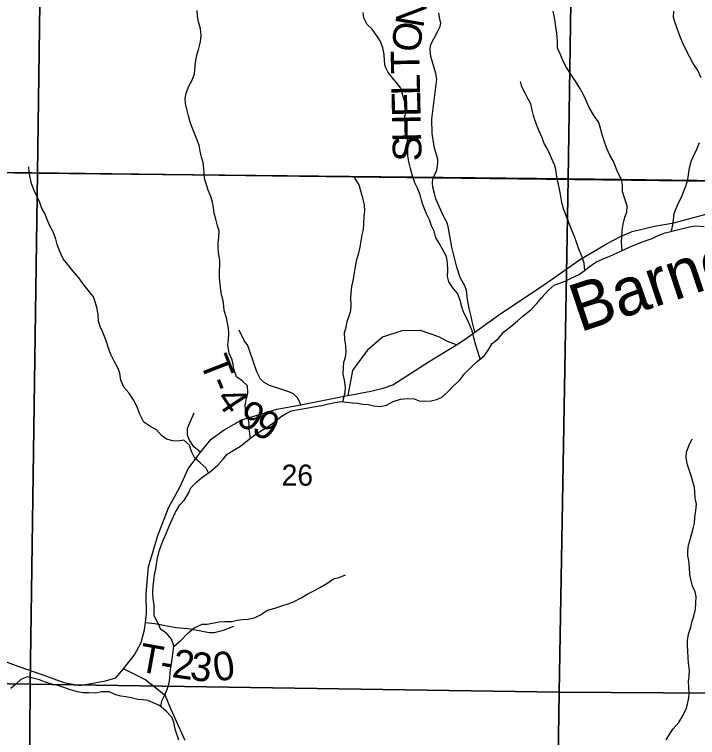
# Model space of a CAD drawing. Extents: x 2043100 to 2470832, y 443715 to 810583.
# Drawn here: x 2279797 to 2286943, y 643117 to 650684 of the extents above; entities that cross this region are included whole.
import ezdxf

# ---------------------------------------------------------------- set-up
doc = ezdxf.new("R2010")
doc.units = 0
for name, color, linetype in [('GM_X_Minor_River', 7, 'Continuous'), ('GM_X_Minor_River_Text', 7, 'Continuous'), ('GM_X_Section', 7, 'Continuous'), ('GM_X_Section_Text', 7, 'Continuous'), ('GM_X_State_Route', 7, 'Continuous'), ('GM_X_Township', 7, 'Continuous'), ('GM_X_Township_Road', 7, 'Continuous'), ('GM_X_Township_Road_Text', 7, 'Continuous')]:
    doc.layers.add(name, color=color, linetype=linetype)

msp = doc.modelspace()

# ---------------------------------------------------------------- linework, layer by layer
at = {"layer": 'GM_X_Minor_River'}
for points in [[(2282264.9, 646247.5), (2282253.5, 646347.3), (2282250.9, 646405.3), (2282240.3, 646457.3), (2282217.6, 646527.1), (2282209, 646593.1), (2282226.2, 646667.4), (2282239.6, 646721.5), (2282234.9, 646795.6), (2282180.4, 646849.1), (2282119.9, 646892.5), (2282093.1, 646970.3), (2282084.6, 647022.3), (2282070.1, 647076.2), (2282043.4, 647138), (2282030.6, 647222), (2282036, 647278.1), (2282039.3, 647344.2), (2282034.8, 647400.2), (2282024.2, 647452.2), (2282013.6, 647510.1), (2281990.9, 647584), (2281988.4, 647634), (2281979.8, 647686), (2281965.3, 647737.9), (2281954.7, 647793.8), (2281950, 647861.9), (2281941.4, 647927.9), (2281940.7, 647997.9), (2281946, 648064.1), (2281945.5, 648114.1), (2281930.7, 648190), (2281928.1, 648244.1), (2281929.6, 648294.2), (2281935, 648352.3), (2281938.3, 648420.4), (2281921.8, 648472.3), (2281905.1, 648540.2), (2281886.4, 648604.1), (2281877.9, 648662), (2281867.3, 648718), (2281850.7, 648779.9), (2281824, 648843.7), (2281805.4, 648901.6), (2281786.8, 648965.4), (2281780.2, 649017.4), (2281777.7, 649073.5), (2281771, 649135.5), (2281752.5, 649191.4), (2281739.8, 649253.3), (2281729.2, 649315.3), (2281684, 649430.9), (2281657.3, 649500.7), (2281634.8, 649556.6), (2281618.1, 649624.5), (2281599.4, 649692.4), (2281586.8, 649750.3), (2281582.2, 649804.3), (2281593.7, 649860.5), (2281622.9, 649934.9), (2281656.3, 649995.3), (2281679.5, 650063.6), (2281686.7, 650141.8), (2281696.1, 650205.9), (2281707.4, 650272.1), (2281724.8, 650326.4), (2281744.1, 650398.6), (2281749.4, 650464.8), (2281742.7, 650532.8), (2281724, 650606.7), (2281713.4, 650664.6), (2281706.7, 650726.6)], [(2286153.2, 648211.7), (2286148.8, 648300.5), (2286150.5, 648354.6), (2286154.1, 648426.7), (2286163.7, 648488.9), (2286183.3, 648563.1), (2286203, 648613.3), (2286206.5, 648681.4), (2286184.2, 648753.4), (2286157.7, 648829.4), (2286159.3, 648901.5), (2286149, 648955.5), (2286104.6, 649035.3), (2286084.3, 649091.3), (2286064, 649143.3), (2286027.6, 649211.2), (2285993.2, 649281), (2285968.8, 649351), (2285950.5, 649415), (2285932.1, 649481), (2285909.7, 649553), (2285853.3, 649632.7), (2285808.9, 649708.6), (2285778.4, 649784.5), (2285742, 649858.4), (2285711.8, 649912.3), (2285667.4, 649984.2), (2285617, 650060), (2285572.6, 650127.8), (2285534.2, 650203.7), (2285505.8, 650271.6), (2285479.5, 650329.6), (2285477.1, 650405.7), (2285472.6, 650489.8), (2285462.2, 650553.8), (2285453.9, 650609.8), (2285443.6, 650665.8), (2285433.3, 650719.9)], [(2286980.1, 650022), (2286941.7, 650103.9), (2286899.3, 650171.7), (2286860.9, 650245.6), (2286822.5, 650317.5), (2286786.1, 650391.4), (2286759.7, 650459.3), (2286731.3, 650535.3), (2286704.9, 650605.2), (2286692.7, 650655.2), (2286694.3, 650717.3)], [(2284669.1, 647078.5), (2284636, 647186.3), (2284617.4, 647246.2), (2284602.9, 647298.1), (2284584.2, 647372), (2284559.6, 647431.8), (2284528.8, 647503.6), (2284502.3, 647555.4), (2284479.7, 647611.2), (2284458.9, 647691.1), (2284434.2, 647758.9), (2284383.6, 647822.5), (2284341, 647886.1), (2284328.4, 647940.1), (2284331.7, 648006.2), (2284326.9, 648084.2), (2284318.3, 648150.2), (2284279.6, 648219.9), (2284240.8, 648291.6), (2284206.3, 648347.3), (2284187.6, 648415.2), (2284161, 648472.9), (2284138.4, 648532.8), (2284107.8, 648596.5), (2284072.9, 648684.3), (2284056.3, 648740.2), (2284041.7, 648796.1), (2284013, 648865.9), (2283984.5, 648921.7), (2283961.7, 648995.5), (2283939, 649071.4), (2283924.2, 649141.3), (2283913.6, 649203.3), (2283910.9, 649271.3), (2283908.3, 649333.3), (2283907, 649455.5), (2283898.5, 649509.4), (2283881.9, 649565.3), (2283881.4, 649617.4), (2283902.7, 649685.7), (2283892.1, 649737.6), (2283875.6, 649791.5), (2283857, 649849.4), (2283838.4, 649913.3), (2283789.7, 649976.9), (2283745.2, 650028.5), (2283704.7, 650082.1), (2283676.1, 650137.9), (2283669.5, 650197.9), (2283664.8, 650263.9), (2283652.1, 650333.9), (2283623.4, 650407.7), (2283588.8, 650461.4), (2283538.1, 650530.9), (2283485.6, 650580.5), (2283450.9, 650648.2), (2283446.4, 650704.2)], [(2285764.3, 648005.9), (2285756.4, 648081.9), (2285732, 648155.8), (2285701.6, 648227.8), (2285679.2, 648289.7), (2285654.9, 648359.7), (2285624.4, 648433.6), (2285589.9, 648523.5), (2285567.7, 648575.5), (2285541.3, 648649.4), (2285524.9, 648715.4), (2285508.4, 648799.5), (2285500.1, 648855.5), (2285489.8, 648905.5), (2285471.3, 648985.5), (2285460.9, 649059.6), (2285448.6, 649111.6), (2285420.3, 649171.5), (2285396, 649227.4), (2285369.7, 649279.4), (2285339.4, 649333.3), (2285317.1, 649393.2), (2285286.7, 649461.1), (2285266.4, 649513.1), (2285246.1, 649571.1), (2285225.8, 649627), (2285213.5, 649681), (2285199.1, 649747), (2285168.8, 649804.9), (2285140.5, 649858.9), (2285106.1, 649926.8), (2285089.8, 649980.7)], [(2286672.4, 648415.7), (2286685.3, 648482), (2286693, 648536.1), (2286698.6, 648600.2), (2286718.3, 648652.4), (2286740, 648706.6), (2286777.6, 648777), (2286797.2, 648827.2), (2286820.9, 648885.4), (2286840.5, 648957.6), (2286854, 649029.8), (2286859.7, 649079.9), (2286875.3, 649146.1), (2286901, 649200.3), (2286936.5, 649272.6), (2286964.1, 649344.9)], [(2281825.7, 645885.4), (2281801.9, 645934.2), (2281741.3, 645991.7), (2281684.8, 646041.2), (2281648.1, 646108.9), (2281627.5, 646174.7), (2281568.9, 646228.2), (2281505, 646219.5), (2281453, 646223), (2281386.9, 646238.4), (2281334.5, 646275.9), (2281281.9, 646337.4), (2281211.5, 646376.8), (2281149.1, 646418.2), (2281104.2, 646507.8), (2281081.5, 646577.7), (2281042.8, 646649.3), (2280992.1, 646722.9), (2280939.5, 646782.4), (2280908.7, 646856.2), (2280898, 646928.2), (2280881.5, 646980.1), (2280844.8, 647047.8), (2280808.1, 647117.5), (2280783.4, 647179.3), (2280760.7, 647257.2), (2280740.1, 647313), (2280717.5, 647366.8), (2280693, 647418.7), (2280676.5, 647472.5), (2280671.7, 647544.6), (2280659, 647618.5), (2280640.4, 647676.4), (2280623.9, 647730.3), (2280569.2, 647799.8), (2280512.5, 647869.3), (2280471.9, 647929), (2280409.1, 648000.4), (2280350.5, 648069.9), (2280305.9, 648127.5), (2280271.1, 648203.3), (2280244.4, 648277.1), (2280229.8, 648333), (2280205.1, 648400.8), (2280174.5, 648456.6), (2280145.9, 648522.3), (2280115.1, 648600.1), (2280084.6, 648653.9), (2280061.9, 648715.7), (2280031.2, 648783.5), (2279998.6, 648849.2), (2279975.9, 648913.1), (2279961.3, 648979), (2279950.7, 649034.9), (2279948.1, 649089)], [(2283234, 646631.8), (2283257.2, 646725.9), (2283258.7, 646783.9), (2283249.9, 646857.9), (2283237.3, 646917.9), (2283238.6, 646988), (2283244, 647044.1), (2283261.4, 647098.3), (2283266.9, 647150.4), (2283264.2, 647216.5), (2283253.5, 647284.4), (2283250.8, 647352.5), (2283266.2, 647412.7), (2283277.6, 647470.9), (2283299, 647529.2), (2283314.4, 647585.4), (2283317.9, 647639.5), (2283317, 647719.6), (2283318.5, 647771.6), (2283325.8, 647837.8), (2283345, 647914.1), (2283354.3, 647982.2), (2283365.7, 648046.4), (2283378.9, 648118.6), (2283398.2, 648188.9), (2283413.6, 648247.1), (2283422.9, 648315.3), (2283436.2, 648377.5), (2283447.7, 648431.7), (2283451, 648495.8), (2283456.3, 648567.9), (2283461.7, 648628), (2283459.1, 648688.1), (2283440.3, 648766), (2283419.6, 648833.8), (2283402.9, 648899.8), (2283356.2, 648969.3)], [(2284715.7, 647114.7), (2284760.4, 647182.7), (2284796.1, 647241), (2284859.7, 647291.4), (2284917.2, 647363.8), (2284988.9, 647418.4), (2285060.5, 647478.9), (2285118.1, 647531.3), (2285197.7, 647593.9), (2285261.3, 647658.3), (2285314.8, 647720.7), (2285382.4, 647795.2), (2285444, 647849.7), (2285559.6, 647894.4), (2285641.4, 647933), (2285697.2, 647959.3), (2285756.9, 647999.8), (2285810.6, 648044.2), (2285880.2, 648092.6), (2285962, 648131.2), (2286017.8, 648151.5), (2286071.6, 648173.9), (2286133.4, 648202.3), (2286193.2, 648230.7), (2286245, 648257), (2286356.7, 648301.8), (2286416.5, 648320.1), (2286470.4, 648338.5), (2286530.1, 648368.9), (2286605.9, 648399.4), (2286663.8, 648413.8), (2286717.6, 648426.1), (2286785.5, 648442.5), (2286859.3, 648463), (2286927.2, 648473.4), (2287013.2, 648463.9)], [(2281328.1, 643438.7), (2281337, 643500.8), (2281374.3, 643571.3), (2281397.6, 643629.6), (2281415.1, 643685.8), (2281422.5, 643738), (2281426, 643792.1), (2281433.4, 643848.2), (2281442.8, 643910.4), (2281450.2, 643966.5), (2281457.7, 644016.6), (2281463, 644076.8), (2281438.3, 644146.6), (2281387.7, 644210.1), (2281327.3, 644247.6), (2281298.7, 644311.3), (2281257.9, 644389), (2281257.4, 644441.1), (2281258.7, 644505.2), (2281248, 644573.1), (2281245.5, 644627.2), (2281246.7, 644699.2), (2281254.1, 644761.4), (2281263.5, 644817.5), (2281274.8, 644881.7), (2281284.3, 644931.9), (2281293.7, 644994), (2281310.9, 645068.3), (2281332.3, 645126.6), (2281357.7, 645188.9), (2281388.9, 645259.3), (2281414.2, 645327.7), (2281445.5, 645398), (2281482.7, 645476.5), (2281525.9, 645551), (2281577.3, 645603.6), (2281618.6, 645674.1), (2281642, 645730.4), (2281705.4, 645793.1), (2281758.9, 645839.7), (2281848.2, 645900.7), (2281923.5, 645965.5), (2281978.8, 646030.2), (2282022.3, 646082.7), (2282103.8, 646129.5), (2282163.4, 646164.2), (2282236.7, 646225), (2282310.1, 646283.8), (2282369.7, 646324.4), (2282447.2, 646367.3), (2282528.5, 646428.2), (2282588.1, 646474.8), (2282639.7, 646509.4), (2282695.4, 646536), (2282767.2, 646550.7), (2282831.1, 646561.4), (2282890.9, 646572), (2282946.8, 646582.6), (2283010.7, 646591.2), (2283082.5, 646608), (2283150.3, 646622.7), (2283218.2, 646633.4), (2283272.2, 646627.9), (2283332.3, 646620.5), (2283384.3, 646615), (2283442.4, 646605.6), (2283500.4, 646602.2), (2283556.6, 646586.8), (2283622.6, 646581.4), (2283690.4, 646596.1), (2283760, 646632.9), (2283835.7, 646657.7), (2283905.7, 646664.4), (2283977.7, 646661.1), (2284029.8, 646641.6), (2284097.9, 646638.3), (2284155.8, 646640.9), (2284211.7, 646653.4), (2284265.4, 646674), (2284330.8, 646732.8), (2284386.2, 646793.4), (2284455.5, 646856.2), (2284502.8, 646918.7), (2284576.1, 646991.5), (2284639.4, 647052.2), (2284715.7, 647114.7)], [(2286614.9, 643093.6), (2286654.5, 643156), (2286690.2, 643206.3), (2286747.7, 643272.7), (2286785.3, 643341), (2286822.8, 643413.3), (2286838.5, 643465.5), (2286852.1, 643531.7), (2286855.8, 643581.8), (2286851.5, 643635.8), (2286849.1, 643705.9), (2286854.8, 643756), (2286858.4, 643822.2), (2286848, 643896.2), (2286843.7, 643952.3), (2286841.3, 644020.3), (2286838.9, 644078.4), (2286838.6, 644132.5), (2286848.2, 644198.7), (2286873.8, 644270.9), (2286885.5, 644323), (2286903.1, 644387.2), (2286920.7, 644459.5), (2286926.3, 644523.6), (2286927.9, 644591.7), (2286919.6, 644641.7), (2286889.3, 644701.6), (2286876.9, 644757.6), (2286864.6, 644821.7), (2286860.2, 644893.7), (2286851.7, 644969.8), (2286841.4, 645019.8), (2286841.2, 645069.9), (2286848.8, 645130), (2286868.4, 645200.2), (2286884, 645252.4), (2286897.7, 645304.6), (2286911.4, 645358.7), (2286915.1, 645418.8), (2286926.6, 645493), (2286932.2, 645559.1), (2286919.9, 645623.2), (2286915.5, 645685.2), (2286911.2, 645735.3), (2286892.9, 645793.2), (2286880.6, 645843.2), (2286856.2, 645919.2), (2286839.9, 645971.2), (2286823.5, 646043.2), (2286829.1, 646103.3), (2286852.7, 646169.6), (2286888.3, 646241.9)], [(2281462.5, 644070.6), (2281538.5, 644131.6), (2281603.7, 644200.3), (2281677, 644265.1), (2281760.6, 644302), (2281814.6, 644302.6), (2281938.3, 644327.8), (2281996.2, 644332.4), (2282070.2, 644331.2), (2282128.1, 644343.8), (2282182, 644352.3), (2282241.9, 644356.9), (2282313.7, 644371.7), (2282371.4, 644402.3), (2282444.9, 644451.1), (2282520.6, 644469.9), (2282594.4, 644494.7), (2282662.1, 644517.4), (2282717.9, 644538), (2282797.4, 644578.8), (2282867, 644619.6), (2282942.5, 644660.4), (2283000.2, 644689), (2283063.8, 644727.7), (2283133.3, 644776.4), (2283195.1, 644793.1), (2283260.8, 644817.8)], [(2280185.6, 643675.4), (2280109.4, 643700.6), (2280057.2, 643722.1), (2279989, 643739.4), (2279930.9, 643750.9), (2279865.2, 643724.2), (2279809.7, 643675.6), (2279758.2, 643629)], [(2281517.2, 643088.2), (2281500.6, 643142.1), (2281478, 643205.9), (2281463.3, 643275.9), (2281442.7, 643329.7), (2281382.1, 643395.2), (2281313.5, 643450.5), (2281241.2, 643481.8), (2281191, 643503.4), (2281141, 643510.9), (2281086.9, 643514.3), (2281016.8, 643533.6), (2280960.7, 643543.1), (2280910.6, 643550.6), (2280856.5, 643564), (2280786.2, 643595.4), (2280710.2, 643596.6), (2280646.4, 643581.9), (2280574.4, 643583.2), (2280516.4, 643584.6), (2280456.3, 643596), (2280382.1, 643615.3), (2280303.9, 643644.5), (2280239.7, 643663.9), (2280185.6, 643675.4)]]:
    msp.add_lwpolyline(points, dxfattribs=at)
at = {"layer": 'GM_X_Section'}
for points in [[(2280112.2, 654362.7), (2280037, 649021.6), (2274697.8, 649098.8), (2274773.1, 654433.9)], [(2280112.2, 654362.7), (2285670, 654267.2), (2285589.7, 648963.8), (2280037, 649021.6)], [(2285670, 654267.2), (2291059.6, 654174.1), (2291034.9, 650276), (2291005.1, 648893), (2285589.7, 648963.8)], [(2274697.8, 649098.8), (2280037, 649021.6), (2279959.8, 643676.4), (2274606.5, 643757.5)], [(2280037, 649021.6), (2285589.7, 648963.8), (2285494.3, 643590.2), (2279959.8, 643676.4)], [(2285589.7, 648963.8), (2291005.1, 648893), (2290956.3, 645598.9), (2290933.2, 643557.7), (2285494.3, 643590.2)], [(2274606.5, 643757.5), (2279959.8, 643676.4), (2279924.6, 638306.3), (2274979.6, 638384.1), (2274521.2, 638396.8)], [(2279959.8, 643676.4), (2285494.3, 643590.2), (2285414.2, 638253.5), (2280308.8, 638304.8), (2279924.6, 638306.3)], [(2285494.3, 643590.2), (2290933.2, 643557.7), (2290892.7, 640243.7), (2290879.4, 638197.4), (2285590.3, 638253.8), (2285414.2, 638253.5)]]:
    msp.add_lwpolyline(points, close=True, dxfattribs=at)
at = {"layer": 'GM_X_State_Route'}
for points in [[(2280937.6, 643833.9), (2281051, 643980.7), (2281124.1, 644111.7), (2281158, 644242), (2281166.9, 644319.4), (2281177.7, 644413), (2281174, 644621.6), (2281197.7, 644902.5), (2281295.2, 645232.3), (2281409.1, 645522.1), (2281525.6, 645737.8), (2281614.2, 645929.1), (2281735.1, 646092.6), (2281743.5, 646102.7), (2281856.2, 646238.1), (2281991.8, 646335.6), (2282177.4, 646441.5), (2282541.4, 646553.1), (2282792.2, 646598.1), (2283246.1, 646689.7), (2283285.1, 646696.7), (2283526.4, 646740.3), (2283654.4, 646773.5), (2283754.4, 646808.5), (2284137.3, 647052.6), (2284420.2, 647227.7), (2284523.4, 647291.7), (2284614.9, 647357.8), (2284887.1, 647554.6), (2285331.8, 647849.4), (2285708.5, 648117.5), (2285997.8, 648286.5), (2286137.6, 648360), (2286259.5, 648413.2), (2286493.6, 648467.4), (2286696, 648502.2), (2287097.6, 648609.9)], [(2279584.9, 643955.7), (2279585.4, 643955.5), (2279841.8, 643861.1), (2280105.8, 643769), (2280313.4, 643694), (2280480.4, 643660.5), (2280750.3, 643708.7), (2280858.1, 643742.5), (2280937.6, 643833.9)], [(2281221, 643676.5), (2281167.5, 643719), (2280937.6, 643833.9)], [(2281579.2, 643089.2), (2281578.4, 643090.9), (2281432.7, 643416.5), (2281378.2, 643551.6), (2281222.3, 643675.4), (2281221, 643676.5)]]:
    msp.add_lwpolyline(points, dxfattribs=at)
at = {"layer": 'GM_X_Township'}
for points in [[(2301253.8, 663815.2), (2301152.6, 656154.9), (2301152.6, 655541.2), (2301097.6, 653379.1), (2301015.6, 650156.3), (2299354.7, 650174.9), (2295579.6, 650217.1), (2291080.2, 650267.4), (2291005.7, 650270.1), (2291004.2, 650158.5), (2291027.6, 648882.9), (2289858.3, 648905.1), (2288024.8, 648927.5), (2284178.8, 648974.7), (2278013.7, 649050.2), (2274647.3, 649091.5), (2274766.7, 654861.3), (2274821.9, 657525.7), (2275019.2, 663966.2)], [(2274911, 632947.6), (2274969.3, 638400.8), (2274501.4, 638406.4), (2274541.7, 640664.1), (2274597.2, 643765.8), (2274616.1, 644239.2), (2274633.2, 646890.2), (2274647.3, 649091.5), (2278013.7, 649050.2), (2284178.8, 648974.7), (2288024.8, 648927.5)]]:
    msp.add_lwpolyline(points, dxfattribs=at)
at = {"layer": 'GM_X_Township_Road'}
for points in [[(2284171.9, 648933.1), (2284178.8, 648974.7), (2284215, 649054.7), (2284227, 649128.9), (2284225, 649171), (2284192.9, 649283.1), (2284176.8, 649373.3), (2284166.8, 649437.4), (2284162.7, 649589.7), (2284210.6, 649950.4), (2284214.6, 650006.5), (2284204.6, 650066.6), (2284152.4, 650244.9), (2284146.4, 650313), (2284150.4, 650363.1), (2284188.4, 650435.3), (2284230.4, 650515.4), (2284252.4, 650559.5), (2284256.4, 650591.6), (2284244.4, 650653.7), (2284236.3, 650701.8)], [(2284577.7, 647507.7), (2284554, 647606.2), (2284537.9, 647702.3), (2284525.9, 647794.5), (2284507.9, 647844.6), (2284459.8, 647930.7), (2284423.7, 648040.9), (2284373.5, 648247.3), (2284335.4, 648463.7), (2284319.4, 648509.8), (2284283.3, 648579.9), (2284207.1, 648754.2), (2284190.2, 648811.3), (2284173.8, 648876.7), (2284170.9, 648926.7), (2284171.9, 648933.1)], [(2284614.9, 647357.8), (2284590.1, 647455.9), (2284578.1, 647506), (2284577.7, 647507.7)], [(2282792.2, 646598.1), (2282762.4, 646667.8), (2282716.3, 646711.9), (2282666.3, 646735.9), (2282604.2, 646755.9), (2282466, 646801.9), (2282408, 646832), (2282369.9, 646866), (2282333.8, 646944.2), (2282257.6, 647166.5), (2282237.6, 647220.6), (2282199.5, 647270.7), (2282147.4, 647378.9)], [(2284035.9, 647374.8), (2283850.1, 647372.5), (2283648.1, 647306), (2283486.3, 647167.4), (2283358.5, 646994)], [(2284420.2, 647227.7), (2284328.7, 647261.3), (2284238.5, 647311.2), (2284046.3, 647374.9), (2284035.9, 647374.8), (2284035.9, 647374.8)], [(2283358.5, 646994), (2283357.2, 646992.1), (2283332.6, 646958.7), (2283285.1, 646696.7)], [(2281743.5, 646102.7), (2281673.4, 646160.5), (2281627.3, 646228.6), (2281607.3, 646280.7), (2281607.3, 646352.8), (2281677.3, 646513.1)], [(2281166.9, 644319.4), (2281265.8, 644308.9), (2281486, 644266.9), (2281612.2, 644256.9), (2281710.3, 644241), (2281834.4, 644217), (2281884.5, 644215), (2281982.6, 644239), (2282092.7, 644281.2)]]:
    msp.add_lwpolyline(points, dxfattribs=at)

# ---------------------------------------------------------------- texts
at = {"layer": 'GM_X_Minor_River_Text'}
msp.add_text('Barnes', height=499.97, rotation=18.61226, dxfattribs=at).set_placement((2285712.7, 647355.3))
at = {"layer": 'GM_X_Section_Text'}
msp.add_text('26', height=220.83, rotation=0.00001, dxfattribs=at).set_placement((2282592.2, 645752.3))
at = {"layer": 'GM_X_Township_Road_Text'}
for s, rotation, p in [('N', 80.55145, (2284073.2, 650534.1)), ('O', 80.92454, (2284031.7, 650273.9)), ('T', 91.05434, (2284036.8, 650063.5)), ('L', 91.29436, (2284041.9, 649839.5)), ('E', 91.30293, (2284047, 649615.2)), ('H', 91.30325, (2284053, 649351.2)), ('S', 91.30196, (2284057.6, 649148.9)), ('T', 291.31597, (2281732.8, 647049)), ('-', 292.57446, (2281817.1, 646833.3)), ('4', 303.49433, (2281893.7, 646664.6)), ('9', 329.59724, (2282102.9, 646408.8)), ('9', 329.46375, (2282262.1, 646315.4)), ('T', 349.71969, (2281081.8, 643812.5)), ('2', 351.75858, (2281435.6, 643750.1)), ('3', 352.58296, (2281623.1, 643722.9)), ('0', 8.88038, (2281899.1, 643700.3)), ('-', 350.42758, (2281306.6, 643771.7))]:
    msp.add_text(s, height=300, rotation=rotation, dxfattribs=at).set_placement(p)

doc.saveas('drawing.dxf')
